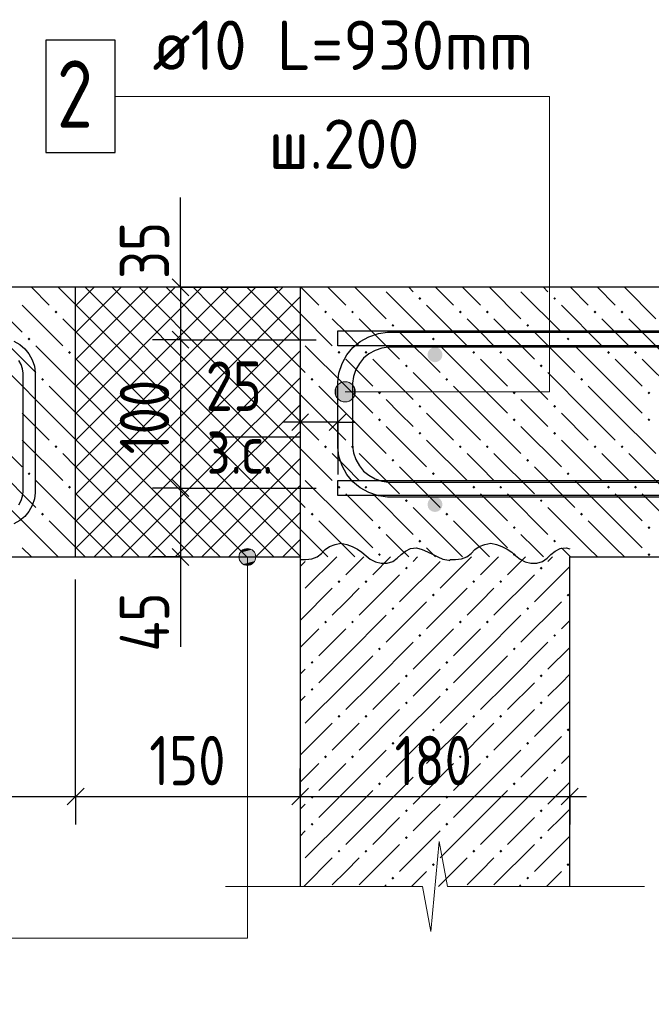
# Model space of a CAD drawing. Header units: millimetres. Extents: x 40580 to 1168286, y -220995 to 81020.
# Tile 390 of 419: x 1052152 to 1054964, y -116718 to -112336. Entities that reach past the tile are written whole.
import ezdxf

# ---------------------------------------------------------------- set-up
doc = ezdxf.new("R2010")
doc.units = ezdxf.units.MM
doc.linetypes.add('______2', pattern=[270, 200, -70])
for name, color, linetype, lineweight in [('Standard', 7, 'Continuous', 25), ('ЖБ Перекрытие верхний уровень', 7, 'Continuous', 35), ('Позиционная метка линия выноска', 7, 'Continuous', 13), ('Примечания', 7, 'Continuous', 13), ('Ребро вкладыша арматура поперечная AW', 52, 'Continuous', 25), ('Фоновоя арматура Х1', 52, 'Continuous', 25)]:
    doc.layers.add(name, color=color, linetype=linetype, lineweight=lineweight)
doc.layers.add('ЖБ Стена верхний уровень', color=7, linetype='______2', true_color=0x656565)
doc.layers.add('Размерная выноска', color=7, linetype='Continuous')
doc.layers.add('Стилевая поверхн.', color=7, linetype='Continuous')
doc.styles.add('GOST 2.304', font='isocpeur.ttf', dxfattribs={"width": 0.8})
doc.styles.add('GOST 2.304-81', font='txt')
doc.styles.add('ISOCPEUR', font='isocpeur.ttf')

msp = doc.modelspace()

# ---------------------------------------------------------------- hatches: boundary and pattern name
at = {"layer": 'ЖБ Перекрытие верхний уровень', "linetype": 'Continuous', "lineweight": -3, "transparency": 33554687}
for points in [[(1053927.2, -113576.6), (1053933.7, -113570.1), (1053940.2, -113576.6), (1053933.7, -113583.1)], [(1054527.2, -113576.6), (1054533.7, -113570.1), (1054540.2, -113576.6), (1054533.7, -113583.1)], [(1052307.2, -113636.6), (1052313.7, -113630.1), (1052320.2, -113636.6), (1052313.7, -113643.1)], [(1053507.2, -113636.6), (1053513.7, -113630.1), (1053520.2, -113636.6), (1053513.7, -113643.1)], [(1053627.2, -113636.6), (1053633.7, -113630.1), (1053640.2, -113636.6), (1053633.7, -113643.1)], [(1054107.2, -113636.6), (1054113.7, -113630.1), (1054120.2, -113636.6), (1054113.7, -113643.1)], [(1054227.2, -113636.6), (1054233.7, -113630.1), (1054240.2, -113636.6), (1054233.7, -113643.1)], [(1054707.2, -113636.6), (1054713.7, -113630.1), (1054720.2, -113636.6), (1054713.7, -113643.1)], [(1054827.2, -113636.6), (1054833.7, -113630.1), (1054840.2, -113636.6), (1054833.7, -113643.1)], [(1053807.2, -113696.6), (1053813.7, -113690.1), (1053820.2, -113696.6), (1053813.7, -113703.1)], [(1054407.2, -113696.6), (1054413.7, -113690.1), (1054420.2, -113696.6), (1054413.7, -113703.1)], [(1052187.2, -113756.6), (1052193.7, -113750.1), (1052200.2, -113756.6), (1052193.7, -113763.1)], [(1053987.2, -113756.6), (1053993.7, -113750.1), (1054000.2, -113756.6), (1053993.7, -113763.1)], [(1054587.2, -113756.6), (1054593.7, -113750.1), (1054600.2, -113756.6), (1054593.7, -113763.1)], [(1052367.2, -113816.6), (1052373.7, -113810.1), (1052380.2, -113816.6), (1052373.7, -113823.1)], [(1053567.2, -113816.6), (1053573.7, -113810.1), (1053580.2, -113816.6), (1053573.7, -113823.1)], [(1053687.2, -113816.6), (1053693.7, -113810.1), (1053700.2, -113816.6), (1053693.7, -113823.1)], [(1054167.2, -113816.6), (1054173.7, -113810.1), (1054180.2, -113816.6), (1054173.7, -113823.1)], [(1054287.2, -113816.6), (1054293.7, -113810.1), (1054300.2, -113816.6), (1054293.7, -113823.1)], [(1054767.2, -113816.6), (1054773.7, -113810.1), (1054780.2, -113816.6), (1054773.7, -113823.1)], [(1054887.2, -113816.6), (1054893.7, -113810.1), (1054900.2, -113816.6), (1054893.7, -113823.1)], [(1053867.2, -113876.6), (1053873.7, -113870.1), (1053880.2, -113876.6), (1053873.7, -113883.1)], [(1054467.2, -113876.6), (1054473.7, -113870.1), (1054480.2, -113876.6), (1054473.7, -113883.1)], [(1052247.2, -113936.6), (1052253.7, -113930.1), (1052260.2, -113936.6), (1052253.7, -113943.1)], [(1053447.2, -113936.6), (1053453.7, -113930.1), (1053460.2, -113936.6), (1053453.7, -113943.1)], [(1054047.2, -113936.6), (1054053.7, -113930.1), (1054060.2, -113936.6), (1054053.7, -113943.1)], [(1054647.2, -113936.6), (1054653.7, -113930.1), (1054660.2, -113936.6), (1054653.7, -113943.1)], [(1053747.2, -113996.6), (1053753.7, -113990.1), (1053760.2, -113996.6), (1053753.7, -114003.1)], [(1054347.2, -113996.6), (1054353.7, -113990.1), (1054360.2, -113996.6), (1054353.7, -114003.1)], [(1054947.2, -113996.6), (1054953.7, -113990.1), (1054960.2, -113996.6), (1054953.7, -114003.1)], [(1053927.2, -114056.6), (1053933.7, -114050.1), (1053940.2, -114056.6), (1053933.7, -114063.1)], [(1054527.2, -114056.6), (1054533.7, -114050.1), (1054540.2, -114056.6), (1054533.7, -114063.1)], [(1053747.2, -114116.6), (1053753.7, -114110.1), (1053760.2, -114116.6), (1053753.7, -114123.1)], [(1054347.2, -114116.6), (1054353.7, -114110.1), (1054360.2, -114116.6), (1054353.7, -114123.1)], [(1054947.2, -114116.6), (1054953.7, -114110.1), (1054960.2, -114116.6), (1054953.7, -114123.1)], [(1053927.2, -114176.6), (1053933.7, -114170.1), (1053940.2, -114176.6), (1053933.7, -114183.1)], [(1054527.2, -114176.6), (1054533.7, -114170.1), (1054540.2, -114176.6), (1054533.7, -114183.1)], [(1052307.2, -114236.6), (1052313.7, -114230.1), (1052320.2, -114236.6), (1052313.7, -114243.1)], [(1053507.2, -114236.6), (1053513.7, -114230.1), (1053520.2, -114236.6), (1053513.7, -114243.1)], [(1053627.2, -114236.6), (1053633.7, -114230.1), (1053640.2, -114236.6), (1053633.7, -114243.1)], [(1054107.2, -114236.6), (1054113.7, -114230.1), (1054120.2, -114236.6), (1054113.7, -114243.1)], [(1054227.2, -114236.6), (1054233.7, -114230.1), (1054240.2, -114236.6), (1054233.7, -114243.1)], [(1054707.2, -114236.6), (1054713.7, -114230.1), (1054720.2, -114236.6), (1054713.7, -114243.1)], [(1054827.2, -114236.6), (1054833.7, -114230.1), (1054840.2, -114236.6), (1054833.7, -114243.1)], [(1053807.2, -114296.6), (1053813.7, -114290.1), (1053820.2, -114296.6), (1053813.7, -114303.1)], [(1054407.2, -114296.6), (1054413.7, -114290.1), (1054420.2, -114296.6), (1054413.7, -114303.1)], [(1052187.2, -114356.6), (1052193.7, -114350.1), (1052200.2, -114356.6), (1052193.7, -114363.1)], [(1053987.2, -114356.6), (1053993.7, -114350.1), (1054000.2, -114356.6), (1053993.7, -114363.1)], [(1054587.2, -114356.6), (1054593.7, -114350.1), (1054600.2, -114356.6), (1054593.7, -114363.1)], [(1052367.2, -114416.6), (1052373.7, -114410.1), (1052380.2, -114416.6), (1052373.7, -114423.1)], [(1053567.2, -114416.6), (1053573.7, -114410.1), (1053580.2, -114416.6), (1053573.7, -114423.1)], [(1053687.2, -114416.6), (1053693.7, -114410.1), (1053700.2, -114416.6), (1053693.7, -114423.1)], [(1054167.2, -114416.6), (1054173.7, -114410.1), (1054180.2, -114416.6), (1054173.7, -114423.1)], [(1054287.2, -114416.6), (1054293.7, -114410.1), (1054300.2, -114416.6), (1054293.7, -114423.1)], [(1054767.2, -114416.6), (1054773.7, -114410.1), (1054780.2, -114416.6), (1054773.7, -114423.1)], [(1054887.2, -114416.6), (1054893.7, -114410.1), (1054900.2, -114416.6), (1054893.7, -114423.1)], [(1053867.2, -114476.6), (1053873.7, -114470.1), (1053880.2, -114476.6), (1053873.7, -114483.1)], [(1054467.2, -114476.6), (1054473.7, -114470.1), (1054480.2, -114476.6), (1054473.7, -114483.1)], [(1052247.2, -114536.6), (1052253.7, -114530.1), (1052260.2, -114536.6), (1052253.7, -114543.1)], [(1053447.2, -114536.6), (1053453.7, -114530.1), (1053460.2, -114536.6), (1053453.7, -114543.1)], [(1054047.2, -114536.6), (1054053.7, -114530.1), (1054060.2, -114536.6), (1054053.7, -114543.1)], [(1054647.2, -114536.6), (1054653.7, -114530.1), (1054660.2, -114536.6), (1054653.7, -114543.1)], [(1053747.2, -114596.6), (1053753.7, -114590.1), (1053760.2, -114596.6), (1053753.7, -114603.1)], [(1054347.2, -114596.6), (1054353.7, -114590.1), (1054360.2, -114596.6), (1054353.7, -114603.1)], [(1054947.2, -114596.6), (1054953.7, -114590.1), (1054960.2, -114596.6), (1054953.7, -114603.1)], [(1053927.2, -114656.6), (1053933.7, -114650.1), (1053940.2, -114656.6), (1053933.7, -114663.1)], [(1054527.2, -114656.6), (1054533.7, -114650.1), (1054540.2, -114656.6), (1054533.7, -114663.1)], [(1053747.2, -114716.6), (1053753.7, -114710.1), (1053760.2, -114716.6), (1053753.7, -114723.1)], [(1054347.2, -114716.6), (1054353.7, -114710.1), (1054360.2, -114716.6), (1054353.7, -114723.1)], [(1054947.2, -114716.6), (1054953.7, -114710.1), (1054960.2, -114716.6), (1054953.7, -114723.1)]]:
    msp.add_hatch(color=7, dxfattribs=at).paths.add_polyline_path(points, flags=16)
at = {"layer": 'ЖБ Стена верхний уровень', "linetype": 'Continuous', "lineweight": -3, "transparency": 33554687}
for points in [[(1053867.2, -114776.6), (1053873.7, -114770.1), (1053880.2, -114776.6), (1053873.7, -114783.1)], [(1054467.2, -114776.6), (1054473.7, -114770.1), (1054480.2, -114776.6), (1054473.7, -114783.1)], [(1053567.2, -114836.6), (1053573.7, -114830.1), (1053580.2, -114836.6), (1053573.7, -114843.1)], [(1053687.2, -114836.6), (1053693.7, -114830.1), (1053700.2, -114836.6), (1053693.7, -114843.1)], [(1054167.2, -114836.6), (1054173.7, -114830.1), (1054180.2, -114836.6), (1054173.7, -114843.1)], [(1054287.2, -114836.6), (1054293.7, -114830.1), (1054300.2, -114836.6), (1054293.7, -114843.1)], [(1053987.2, -114896.6), (1053993.7, -114890.1), (1054000.2, -114896.6), (1053993.7, -114903.1)], [(1054587.2, -114896.6), (1054593.7, -114890.1), (1054600.2, -114896.6), (1054593.7, -114903.1)], [(1053807.2, -114956.6), (1053813.7, -114950.1), (1053820.2, -114956.6), (1053813.7, -114963.1)], [(1054407.2, -114956.6), (1054413.7, -114950.1), (1054420.2, -114956.6), (1054413.7, -114963.1)], [(1053507.2, -115016.6), (1053513.7, -115010.1), (1053520.2, -115016.6), (1053513.7, -115023.1)], [(1053627.2, -115016.6), (1053633.7, -115010.1), (1053640.2, -115016.6), (1053633.7, -115023.1)], [(1054107.2, -115016.6), (1054113.7, -115010.1), (1054120.2, -115016.6), (1054113.7, -115023.1)], [(1054227.2, -115016.6), (1054233.7, -115010.1), (1054240.2, -115016.6), (1054233.7, -115023.1)], [(1053927.2, -115076.6), (1053933.7, -115070.1), (1053940.2, -115076.6), (1053933.7, -115083.1)], [(1054527.2, -115076.6), (1054533.7, -115070.1), (1054540.2, -115076.6), (1054533.7, -115083.1)], [(1053747.2, -115136.6), (1053753.7, -115130.1), (1053760.2, -115136.6), (1053753.7, -115143.1)], [(1054347.2, -115136.6), (1054353.7, -115130.1), (1054360.2, -115136.6), (1054353.7, -115143.1)], [(1053447.2, -115196.6), (1053453.7, -115190.1), (1053460.2, -115196.6), (1053453.7, -115203.1)], [(1054047.2, -115196.6), (1054053.7, -115190.1), (1054060.2, -115196.6), (1054053.7, -115203.1)], [(1053867.2, -115256.6), (1053873.7, -115250.1), (1053880.2, -115256.6), (1053873.7, -115263.1)], [(1054467.2, -115256.6), (1054473.7, -115250.1), (1054480.2, -115256.6), (1054473.7, -115263.1)], [(1053447.2, -115316.6), (1053453.7, -115310.1), (1053460.2, -115316.6), (1053453.7, -115323.1)], [(1054047.2, -115316.6), (1054053.7, -115310.1), (1054060.2, -115316.6), (1054053.7, -115323.1)], [(1053867.2, -115376.6), (1053873.7, -115370.1), (1053880.2, -115376.6), (1053873.7, -115383.1)], [(1054467.2, -115376.6), (1054473.7, -115370.1), (1054480.2, -115376.6), (1054473.7, -115383.1)], [(1053567.2, -115436.6), (1053573.7, -115430.1), (1053580.2, -115436.6), (1053573.7, -115443.1)], [(1053687.2, -115436.6), (1053693.7, -115430.1), (1053700.2, -115436.6), (1053693.7, -115443.1)], [(1054167.2, -115436.6), (1054173.7, -115430.1), (1054180.2, -115436.6), (1054173.7, -115443.1)], [(1054287.2, -115436.6), (1054293.7, -115430.1), (1054300.2, -115436.6), (1054293.7, -115443.1)], [(1053987.2, -115496.6), (1053993.7, -115490.1), (1054000.2, -115496.6), (1053993.7, -115503.1)], [(1054587.2, -115496.6), (1054593.7, -115490.1), (1054600.2, -115496.6), (1054593.7, -115503.1)], [(1053807.2, -115556.6), (1053813.7, -115550.1), (1053820.2, -115556.6), (1053813.7, -115563.1)], [(1054407.2, -115556.6), (1054413.7, -115550.1), (1054420.2, -115556.6), (1054413.7, -115563.1)], [(1053507.2, -115616.6), (1053513.7, -115610.1), (1053520.2, -115616.6), (1053513.7, -115623.1)], [(1053627.2, -115616.6), (1053633.7, -115610.1), (1053640.2, -115616.6), (1053633.7, -115623.1)], [(1054107.2, -115616.6), (1054113.7, -115610.1), (1054120.2, -115616.6), (1054113.7, -115623.1)], [(1054227.2, -115616.6), (1054233.7, -115610.1), (1054240.2, -115616.6), (1054233.7, -115623.1)], [(1053927.2, -115676.6), (1053933.7, -115670.1), (1053940.2, -115676.6), (1053933.7, -115683.1)], [(1054527.2, -115676.6), (1054533.7, -115670.1), (1054540.2, -115676.6), (1054533.7, -115683.1)], [(1053747.2, -115736.6), (1053753.7, -115730.1), (1053760.2, -115736.6), (1053753.7, -115743.1)], [(1054347.2, -115736.6), (1054353.7, -115730.1), (1054360.2, -115736.6), (1054353.7, -115743.1)], [(1053447.2, -115796.6), (1053453.7, -115790.1), (1053460.2, -115796.6), (1053453.7, -115803.1)], [(1054047.2, -115796.6), (1054053.7, -115790.1), (1054060.2, -115796.6), (1054053.7, -115803.1)], [(1053867.2, -115856.6), (1053873.7, -115850.1), (1053880.2, -115856.6), (1053873.7, -115863.1)], [(1054467.2, -115856.6), (1054473.7, -115850.1), (1054480.2, -115856.6), (1054473.7, -115863.1)], [(1053447.2, -115916.6), (1053453.7, -115910.1), (1053460.2, -115916.6), (1053453.7, -115923.1)], [(1054047.2, -115916.6), (1054053.7, -115910.1), (1054060.2, -115916.6), (1054053.7, -115923.1)], [(1053867.2, -115976.6), (1053873.7, -115970.1), (1053880.2, -115976.6), (1053873.7, -115983.1)], [(1054467.2, -115976.6), (1054473.7, -115970.1), (1054480.2, -115976.6), (1054473.7, -115983.1)], [(1053567.2, -116036.6), (1053573.7, -116030.1), (1053580.2, -116036.6), (1053573.7, -116043.1)], [(1053687.2, -116036.6), (1053693.7, -116030.1), (1053700.2, -116036.6), (1053693.7, -116043.1)], [(1054167.2, -116036.6), (1054173.7, -116030.1), (1054180.2, -116036.6), (1054173.7, -116043.1)], [(1054287.2, -116036.6), (1054293.7, -116030.1), (1054300.2, -116036.6), (1054293.7, -116043.1)], [(1053987.2, -116096.6), (1053993.7, -116090.1), (1054000.2, -116096.6), (1053993.7, -116103.1)], [(1054587.2, -116096.6), (1054593.7, -116090.1), (1054600.2, -116096.6), (1054593.7, -116103.1)], [(1053807.2, -116156.6), (1053813.7, -116150.1), (1053820.2, -116156.6), (1053813.7, -116163.1)], [(1054407.2, -116156.6), (1054413.7, -116150.1), (1054420.2, -116156.6), (1054413.7, -116163.1)]]:
    msp.add_hatch(color=7, dxfattribs=at).paths.add_polyline_path(points, flags=16)
at = {"layer": 'Позиционная метка линия выноска', "linetype": 'Continuous', "lineweight": 13, "transparency": 33554687}
for points in [[(1053562.3, -114014.4), (1053562.3, -113969.4), (1053556, -113991.9)], [(1053578.5, -114030.6), (1053578.5, -113953.2), (1053562.3, -113969.4)], [(1053578.5, -114030.6), (1053562.3, -113969.4), (1053562.3, -114014.4)], [(1053601, -114037), (1053601, -113947), (1053578.5, -113953.2)], [(1053601, -114037), (1053578.5, -113953.2), (1053578.5, -114030.6)], [(1053623.5, -114030.6), (1053623.5, -113953.2), (1053601, -113947)], [(1053623.5, -114030.6), (1053601, -113947), (1053601, -114037)], [(1053639.7, -114014.4), (1053639.7, -113969.4), (1053623.5, -113953.2)], [(1053639.7, -114014.4), (1053623.5, -113953.2), (1053623.5, -114030.6)], [(1053639.7, -113969.4), (1053639.7, -114014.4), (1053646, -113991.9)], [(1053146.9, -114694.6), (1053184.4, -114694.6), (1053165.7, -114689.4)], [(1053128.2, -114726.9), (1053203.2, -114726.9), (1053197.9, -114708.1)], [(1053128.2, -114726.9), (1053197.9, -114708.1), (1053133.4, -114708.1)], [(1053133.4, -114745.6), (1053203.2, -114726.9), (1053128.2, -114726.9)], [(1053133.4, -114708.1), (1053197.9, -114708.1), (1053184.4, -114694.6)], [(1053133.4, -114708.1), (1053184.4, -114694.6), (1053146.9, -114694.6)], [(1053133.4, -114745.6), (1053197.9, -114745.6), (1053203.2, -114726.9)], [(1053146.9, -114759.1), (1053197.9, -114745.6), (1053133.4, -114745.6)], [(1053146.9, -114759.1), (1053184.4, -114759.1), (1053197.9, -114745.6)], [(1053184.4, -114759.1), (1053146.9, -114759.1), (1053165.7, -114764.4)]]:
    msp.add_hatch(color=7, dxfattribs=at).paths.add_polyline_path(points)
at = {"layer": 'Фоновоя арматура Х1', "linetype": 'Continuous', "lineweight": -3, "transparency": 33554687}
for points in [[(1054034.4, -113826.9), (1054031.8, -113814.1), (1054024.6, -113803.3), (1054013.8, -113796.1), (1054001, -113793.5), (1053988.3, -113796.1), (1053977.4, -113803.3), (1053970.2, -113814.1), (1053967.7, -113826.9), (1053970.2, -113839.6), (1053977.4, -113850.4), (1053988.3, -113857.7), (1054001, -113860.2), (1054013.8, -113857.7), (1054024.6, -113850.4), (1054031.8, -113839.6)], [(1054034.4, -114493.5), (1054031.8, -114480.8), (1054024.6, -114470), (1054013.8, -114462.7), (1054001, -114460.2), (1053988.3, -114462.7), (1053977.4, -114470), (1053970.2, -114480.8), (1053967.7, -114493.5), (1053970.2, -114506.3), (1053977.4, -114517.1), (1053988.3, -114524.3), (1054001, -114526.9), (1054013.8, -114524.3), (1054024.6, -114517.1), (1054031.8, -114506.3)]]:
    msp.add_hatch(color=7, dxfattribs=at).paths.add_polyline_path(points)

# ---------------------------------------------------------------- linework, layer by layer
at = {"color": 7, "linetype": 'Continuous', "lineweight": 25, "transparency": 33554687}
msp.add_lwpolyline([(1052267.7, -112926.9), (1052577.7, -112926.9), (1052577.7, -112426.9), (1052267.7, -112426.9), (1052267.7, -112926.9)], dxfattribs=at)
at = {"color": 38, "linetype": 'Continuous', "lineweight": 25, "true_color": 0x5f1e0f, "transparency": 33554687}
for points in [[(1056434.4, -114460.2), (1053790, -114460.2), (1053749.3, -114454.5), (1053707, -114440.6), (1053668, -114418.8), (1053635.9, -114392), (1053609.1, -114359.9), (1053587.3, -114320.9), (1053573.3, -114278.6), (1053567.7, -114237.9), (1053567.7, -113949.2), (1053573.3, -113908.5), (1053587.3, -113866.2), (1053609.1, -113827.2), (1053635.9, -113795.1), (1053668, -113768.3), (1053707, -113746.5), (1053749.3, -113732.5), (1053790, -113726.9), (1056434.4, -113726.9)], [(1056434.4, -113793.5), (1053794.6, -113793.5), (1053764.5, -113797.7), (1053734, -113807.8), (1053706, -113823.5), (1053683.3, -113842.5), (1053664.3, -113865.2), (1053648.6, -113893.2), (1053638.5, -113923.7), (1053634.4, -113953.8), (1053634.4, -114233.3), (1053638.5, -114263.4), (1053648.6, -114293.9), (1053664.3, -114321.9), (1053683.3, -114344.6), (1053706, -114363.6), (1053734, -114379.3), (1053764.5, -114389.3), (1053794.6, -114393.5), (1056434.4, -114393.5)]]:
    msp.add_lwpolyline(points, dxfattribs=at)
at = {"layer": 'Standard', "color": 7, "linetype": 'Continuous', "lineweight": -3, "transparency": 33554687}
for p, q in [((1052867.7, -113526.9), (1052867.7, -113451.9)), ((1052867.7, -113760.2), (1052867.7, -114420.2)), ((1053401, -114126.9), (1053326, -114126.9)), ((1053567.7, -114126.9), (1053401, -114126.9)), ((1053567.7, -114126.9), (1053642.7, -114126.9)), ((1052867.7, -114420.2), (1052867.7, -114726.9)), ((1052867.7, -114726.9), (1052867.7, -114801.9)), ((1051201, -115793.5), (1052401, -115793.5)), ((1052401, -115793.5), (1053401, -115793.5)), ((1053401, -115793.5), (1054601, -115793.5)), ((1054601, -115793.5), (1054676, -115793.5))]:
    msp.add_line(p, q, dxfattribs=at)
at = {"layer": 'Standard', "color": 7, "linetype": 'Continuous', "lineweight": 25, "transparency": 33554687}
for p, q in [((1052830.2, -113489.4), (1052905.2, -113564.4)), ((1052830.2, -113722.7), (1052905.2, -113797.7)), ((1053438.5, -114089.4), (1053363.5, -114164.4)), ((1053605.2, -114089.4), (1053530.2, -114164.4)), ((1052830.2, -114382.7), (1052905.2, -114457.7)), ((1052830.2, -114689.4), (1052905.2, -114764.4)), ((1052363.5, -115831), (1052438.5, -115756)), ((1053363.5, -115831), (1053438.5, -115756)), ((1054563.5, -115831), (1054638.5, -115756))]:
    msp.add_line(p, q, dxfattribs=at)
at = {"layer": 'Standard', "color": 251, "linetype": 'Continuous', "lineweight": -3, "true_color": 0x656565, "transparency": 33554687}
for p, q in [((1052867.7, -113526.9), (1052742.7, -113526.9)), ((1052867.7, -113526.9), (1052992.7, -113526.9)), ((1052867.7, -113526.9), (1053301, -113526.9)), ((1052867.7, -113760.2), (1052742.7, -113760.2)), ((1052867.7, -113760.2), (1052992.7, -113760.2)), ((1052867.7, -113760.2), (1053471.6, -113760.2)), ((1053401, -114126.9), (1053401, -114001.9)), ((1053567.7, -114126.9), (1053567.7, -114001.9)), ((1053401, -114126.9), (1053401, -114251.9)), ((1053401, -114126.9), (1053401, -114426.9)), ((1053567.7, -114126.9), (1053567.7, -114251.9)), ((1053567.7, -114126.9), (1053567.7, -114360.2)), ((1052867.7, -114420.2), (1052742.7, -114420.2)), ((1052867.7, -114420.2), (1052992.7, -114420.2)), ((1052867.7, -114420.2), (1053471.6, -114420.2)), ((1052867.7, -114726.9), (1052742.7, -114726.9)), ((1052867.7, -114726.9), (1052992.7, -114726.9)), ((1052867.7, -114726.9), (1053301, -114726.9)), ((1052401, -115793.5), (1052401, -115668.5)), ((1053401, -115793.5), (1053401, -115668.5)), ((1054601, -115793.5), (1054601, -115668.5)), ((1054601, -115793.5), (1054601, -115750)), ((1052401, -115793.5), (1052401, -115918.5)), ((1053401, -115793.5), (1053401, -115918.5)), ((1053401, -115793.5), (1053401, -115793.5)), ((1054601, -115793.5), (1054601, -115918.5))]:
    msp.add_line(p, q, dxfattribs=at)
at = {"layer": 'Standard', "color": 7, "linetype": 'Continuous', "lineweight": -3, "transparency": 33554687}
msp.add_lwpolyline([(1052867.7, -113526.9), (1052867.7, -113540.2), (1052867.7, -113540.2), (1052867.7, -113760.2)], dxfattribs=at)
at = {"layer": 'Standard', "color": 251, "linetype": 'Continuous', "lineweight": -3, "true_color": 0x656565, "transparency": 33554687}
msp.add_lwpolyline([(1052401, -115793.5), (1052401, -115776.5), (1052401, -115776.5), (1052401, -115776.5), (1052401, -115776.5), (1052401, -114826.9)], dxfattribs=at)
at = {"layer": 'ЖБ Перекрытие верхний уровень', "color": 7, "linetype": 'Continuous', "lineweight": 25, "transparency": 33554687}
for p, q in [((1052401, -113526.9), (1051201, -113526.9)), ((1052401, -114726.9), (1052401, -113526.9)), ((1053401, -113526.9), (1052401, -113526.9)), ((1053401, -113526.9), (1053401, -114726.9)), ((1057867.7, -113526.9), (1053401, -113526.9)), ((1051201, -114726.9), (1052401, -114726.9)), ((1052401, -114726.9), (1053401, -114726.9)), ((1054601, -114726.9), (1057867.7, -114726.9))]:
    msp.add_line(p, q, dxfattribs=at)
at = {"layer": 'ЖБ Перекрытие верхний уровень', "color": 9, "linetype": 'Continuous', "lineweight": -3, "true_color": 0xc7c7c7, "transparency": 33554687}
for p, q in [((1051983.7, -113546.6), (1052163.7, -113726.6)), ((1052204, -113526.9), (1052283.7, -113606.6)), ((1052324, -113526.9), (1052401, -113603.9)), ((1053404, -113526.9), (1053483.7, -113606.6)), ((1053524, -113526.9), (1053603.7, -113606.6)), ((1053644, -113526.9), (1053783.7, -113666.6)), ((1053783.7, -113546.6), (1053963.7, -113726.6)), ((1053903.7, -113546.6), (1053884, -113526.9)), ((1054004, -113526.9), (1054083.7, -113606.6)), ((1054124, -113526.9), (1054203.7, -113606.6)), ((1054244, -113526.9), (1054383.7, -113666.6)), ((1054383.7, -113546.6), (1054563.7, -113726.6)), ((1054503.7, -113546.6), (1054484, -113526.9)), ((1054604, -113526.9), (1054683.7, -113606.6)), ((1054724, -113526.9), (1054803.7, -113606.6)), ((1054844, -113526.9), (1054983.7, -113666.6)), ((1052163.7, -113606.6), (1052343.7, -113786.6)), ((1053963.7, -113606.6), (1054143.7, -113786.6)), ((1054563.7, -113606.6), (1054743.7, -113786.6)), ((1052401, -113723.9), (1052343.7, -113666.6)), ((1053401, -113643.9), (1053543.7, -113786.6)), ((1053603.7, -113726.6), (1053543.7, -113666.6)), ((1053663.7, -113666.6), (1053843.7, -113846.6)), ((1054203.7, -113726.6), (1054143.7, -113666.6)), ((1054263.7, -113666.6), (1054443.7, -113846.6)), ((1054803.7, -113726.6), (1054743.7, -113666.6)), ((1054863.7, -113666.6), (1055043.7, -113846.6)), ((1052043.7, -113726.6), (1052223.7, -113906.6)), ((1053663.7, -113786.6), (1053603.7, -113726.6)), ((1053843.7, -113726.6), (1054023.7, -113906.6)), ((1054263.7, -113786.6), (1054203.7, -113726.6)), ((1054443.7, -113726.6), (1054623.7, -113906.6)), ((1054863.7, -113786.6), (1054803.7, -113726.6)), ((1052401, -113963.9), (1052223.7, -113786.6)), ((1053603.7, -113966.6), (1053423.7, -113786.6)), ((1054203.7, -113966.6), (1054023.7, -113786.6)), ((1054803.7, -113966.6), (1054623.7, -113786.6)), ((1053603.7, -113846.6), (1053723.7, -113966.6)), ((1053723.7, -113846.6), (1053903.7, -114026.6)), ((1054203.7, -113846.6), (1054323.7, -113966.6)), ((1054323.7, -113846.6), (1054503.7, -114026.6)), ((1054803.7, -113846.6), (1054923.7, -113966.6)), ((1054923.7, -113846.6), (1055103.7, -114026.6)), ((1053401, -113883.9), (1053423.7, -113906.6)), ((1052283.7, -114086.6), (1052103.7, -113906.6)), ((1054083.7, -114086.6), (1053903.7, -113906.6)), ((1054683.7, -114086.6), (1054503.7, -113906.6)), ((1052283.7, -113966.6), (1052401, -114083.9)), ((1053483.7, -113966.6), (1053603.7, -114086.6)), ((1053603.7, -113966.6), (1053723.7, -114086.6)), ((1054083.7, -113966.6), (1054203.7, -114086.6)), ((1054203.7, -113966.6), (1054323.7, -114086.6)), ((1054683.7, -113966.6), (1054803.7, -114086.6)), ((1054803.7, -113966.6), (1054923.7, -114086.6)), ((1053483.7, -114086.6), (1053401, -114003.9)), ((1053843.7, -114086.6), (1053783.7, -114026.6)), ((1054443.7, -114086.6), (1054383.7, -114026.6)), ((1052163.7, -114086.6), (1052283.7, -114206.6)), ((1052283.7, -114086.6), (1052401, -114203.9)), ((1053483.7, -114086.6), (1053603.7, -114206.6)), ((1053603.7, -114086.6), (1053783.7, -114266.6)), ((1053903.7, -114146.6), (1053843.7, -114086.6)), ((1053963.7, -114086.6), (1054083.7, -114206.6)), ((1054083.7, -114086.6), (1054203.7, -114206.6)), ((1054203.7, -114086.6), (1054383.7, -114266.6)), ((1054503.7, -114146.6), (1054443.7, -114086.6)), ((1054563.7, -114086.6), (1054683.7, -114206.6)), ((1054683.7, -114086.6), (1054803.7, -114206.6)), ((1054803.7, -114086.6), (1054983.7, -114266.6)), ((1051983.7, -114146.6), (1052163.7, -114326.6)), ((1053401, -114123.9), (1053483.7, -114206.6)), ((1053783.7, -114146.6), (1053963.7, -114326.6)), ((1054383.7, -114146.6), (1054563.7, -114326.6)), ((1052163.7, -114206.6), (1052343.7, -114386.6)), ((1053963.7, -114206.6), (1054143.7, -114386.6)), ((1054563.7, -114206.6), (1054743.7, -114386.6)), ((1053401, -114243.9), (1053543.7, -114386.6)), ((1052401, -114323.9), (1052343.7, -114266.6)), ((1053603.7, -114326.6), (1053543.7, -114266.6)), ((1053663.7, -114266.6), (1053843.7, -114446.6)), ((1054203.7, -114326.6), (1054143.7, -114266.6)), ((1054263.7, -114266.6), (1054443.7, -114446.6)), ((1054803.7, -114326.6), (1054743.7, -114266.6)), ((1054863.7, -114266.6), (1055043.7, -114446.6)), ((1052043.7, -114326.6), (1052223.7, -114506.6)), ((1053663.7, -114386.6), (1053603.7, -114326.6)), ((1053843.7, -114326.6), (1054023.7, -114506.6)), ((1054263.7, -114386.6), (1054203.7, -114326.6)), ((1054443.7, -114326.6), (1054623.7, -114506.6)), ((1054863.7, -114386.6), (1054803.7, -114326.6)), ((1052401, -114563.9), (1052223.7, -114386.6)), ((1053603.7, -114566.6), (1053423.7, -114386.6)), ((1054203.7, -114566.6), (1054023.7, -114386.6)), ((1054803.7, -114566.6), (1054623.7, -114386.6)), ((1053603.7, -114446.6), (1053723.7, -114566.6)), ((1053723.7, -114446.6), (1053903.7, -114626.6)), ((1054203.7, -114446.6), (1054323.7, -114566.6)), ((1054323.7, -114446.6), (1054503.7, -114626.6)), ((1054803.7, -114446.6), (1054923.7, -114566.6)), ((1054923.7, -114446.6), (1055103.7, -114626.6)), ((1052283.7, -114686.6), (1052103.7, -114506.6)), ((1053401, -114483.9), (1053423.7, -114506.6)), ((1054083.7, -114686.6), (1053903.7, -114506.6)), ((1054683.7, -114686.6), (1054503.7, -114506.6)), ((1052283.7, -114566.6), (1052401, -114683.9)), ((1053483.7, -114566.6), (1053603.7, -114686.6)), ((1053603.7, -114566.6), (1053723.7, -114686.6)), ((1054083.7, -114566.6), (1054203.7, -114686.6)), ((1054203.7, -114566.6), (1054323.7, -114686.6)), ((1054683.7, -114566.6), (1054803.7, -114686.6)), ((1054803.7, -114566.6), (1054923.7, -114686.6)), ((1053483.7, -114686.6), (1053401, -114603.9)), ((1053843.7, -114686.6), (1053783.7, -114626.6)), ((1054443.7, -114686.6), (1054383.7, -114626.6)), ((1052163.7, -114686.6), (1052204, -114726.9)), ((1052283.7, -114686.6), (1052324, -114726.9)), ((1053483.7, -114686.6), (1053524, -114726.9)), ((1053603.7, -114686.6), (1053644, -114726.9)), ((1053884, -114726.9), (1053843.7, -114686.6)), ((1053963.7, -114686.6), (1054004, -114726.9)), ((1054083.7, -114686.6), (1054124, -114726.9)), ((1054203.7, -114686.6), (1054244, -114726.9)), ((1054484, -114726.9), (1054443.7, -114686.6)), ((1054563.7, -114686.6), (1054604, -114726.9)), ((1054683.7, -114686.6), (1054724, -114726.9)), ((1054803.7, -114686.6), (1054844, -114726.9)), ((1053401, -114723.9), (1053404, -114726.9))]:
    msp.add_line(p, q, dxfattribs=at)
at = {"layer": 'ЖБ Стена верхний уровень', "color": 7, "linetype": 'Continuous', "lineweight": -3, "transparency": 33554687}
for p, q in [((1053401, -114726.9), (1053401, -116193.5)), ((1054601, -116193.5), (1054601, -114726.9))]:
    msp.add_line(p, q, dxfattribs=at)
at = {"layer": 'ЖБ Стена верхний уровень', "color": 9, "linetype": 'Continuous', "lineweight": -3, "true_color": 0xc7c7c7, "transparency": 33554687}
for p, q in [((1053563.5, -114726.9), (1053423.7, -114866.6)), ((1053683.5, -114726.9), (1053603.7, -114806.6)), ((1053803.5, -114726.9), (1053723.7, -114806.6)), ((1053903.7, -114746.6), (1053923.5, -114726.9)), ((1054163.5, -114726.9), (1054023.7, -114866.6)), ((1054283.5, -114726.9), (1054203.7, -114806.6)), ((1054403.5, -114726.9), (1054323.7, -114806.6)), ((1054503.7, -114746.6), (1054523.5, -114726.9)), ((1053423.7, -114746.6), (1053401, -114769.3)), ((1054023.7, -114746.6), (1053843.7, -114926.6)), ((1054601, -114769.3), (1054443.7, -114926.6)), ((1053843.7, -114806.6), (1053663.7, -114986.6)), ((1054443.7, -114806.6), (1054263.7, -114986.6)), ((1053543.7, -114866.6), (1053401, -115009.3)), ((1053603.7, -114926.6), (1053663.7, -114866.6)), ((1054143.7, -114866.6), (1053963.7, -115046.6)), ((1054203.7, -114926.6), (1054263.7, -114866.6)), ((1053543.7, -114986.6), (1053603.7, -114926.6)), ((1053963.7, -114926.6), (1053783.7, -115106.6)), ((1054143.7, -114986.6), (1054203.7, -114926.6)), ((1054563.7, -114926.6), (1054383.7, -115106.6)), ((1053603.7, -115166.6), (1053783.7, -114986.6)), ((1054203.7, -115166.6), (1054383.7, -114986.6)), ((1054601, -115009.3), (1054563.7, -115046.6)), ((1053483.7, -115046.6), (1053401, -115129.3)), ((1053603.7, -115046.6), (1053483.7, -115166.6)), ((1054083.7, -115046.6), (1053903.7, -115226.6)), ((1054203.7, -115046.6), (1054083.7, -115166.6)), ((1053723.7, -115286.6), (1053903.7, -115106.6)), ((1054323.7, -115286.6), (1054503.7, -115106.6)), ((1053603.7, -115166.6), (1053483.7, -115286.6)), ((1053723.7, -115166.6), (1053603.7, -115286.6)), ((1054203.7, -115166.6), (1054083.7, -115286.6)), ((1054323.7, -115166.6), (1054203.7, -115286.6)), ((1054601, -115129.3), (1054503.7, -115226.6)), ((1053401, -115249.3), (1053423.7, -115226.6)), ((1053963.7, -115286.6), (1054023.7, -115226.6)), ((1054563.7, -115286.6), (1054601, -115249.3)), ((1053603.7, -115286.6), (1053423.7, -115466.6)), ((1053723.7, -115286.6), (1053603.7, -115406.6)), ((1053843.7, -115286.6), (1053723.7, -115406.6)), ((1053903.7, -115346.6), (1053963.7, -115286.6)), ((1054203.7, -115286.6), (1054023.7, -115466.6)), ((1054323.7, -115286.6), (1054203.7, -115406.6)), ((1054443.7, -115286.6), (1054323.7, -115406.6)), ((1054503.7, -115346.6), (1054563.7, -115286.6)), ((1053423.7, -115346.6), (1053401, -115369.3)), ((1054023.7, -115346.6), (1053843.7, -115526.6)), ((1054601, -115369.3), (1054443.7, -115526.6)), ((1053843.7, -115406.6), (1053663.7, -115586.6)), ((1054443.7, -115406.6), (1054263.7, -115586.6)), ((1053543.7, -115466.6), (1053401, -115609.3)), ((1053603.7, -115526.6), (1053663.7, -115466.6)), ((1054143.7, -115466.6), (1053963.7, -115646.6)), ((1054203.7, -115526.6), (1054263.7, -115466.6)), ((1053543.7, -115586.6), (1053603.7, -115526.6)), ((1053963.7, -115526.6), (1053783.7, -115706.6)), ((1054143.7, -115586.6), (1054203.7, -115526.6)), ((1054563.7, -115526.6), (1054383.7, -115706.6)), ((1053603.7, -115766.6), (1053783.7, -115586.6)), ((1054203.7, -115766.6), (1054383.7, -115586.6)), ((1054601, -115609.3), (1054563.7, -115646.6)), ((1053483.7, -115646.6), (1053401, -115729.3)), ((1053603.7, -115646.6), (1053483.7, -115766.6)), ((1054083.7, -115646.6), (1053903.7, -115826.6)), ((1054203.7, -115646.6), (1054083.7, -115766.6)), ((1053723.7, -115886.6), (1053903.7, -115706.6)), ((1054323.7, -115886.6), (1054503.7, -115706.6)), ((1054601, -115729.3), (1054503.7, -115826.6)), ((1053603.7, -115766.6), (1053483.7, -115886.6)), ((1053723.7, -115766.6), (1053603.7, -115886.6)), ((1054203.7, -115766.6), (1054083.7, -115886.6)), ((1054323.7, -115766.6), (1054203.7, -115886.6)), ((1053401, -115849.3), (1053423.7, -115826.6)), ((1053963.7, -115886.6), (1054023.7, -115826.6)), ((1054563.7, -115886.6), (1054601, -115849.3)), ((1053603.7, -115886.6), (1053423.7, -116066.6)), ((1053723.7, -115886.6), (1053603.7, -116006.6)), ((1053843.7, -115886.6), (1053723.7, -116006.6)), ((1053903.7, -115946.6), (1053963.7, -115886.6)), ((1054203.7, -115886.6), (1054023.7, -116066.6)), ((1054323.7, -115886.6), (1054203.7, -116006.6)), ((1054443.7, -115886.6), (1054323.7, -116006.6)), ((1054503.7, -115946.6), (1054563.7, -115886.6)), ((1053423.7, -115946.6), (1053401, -115969.3)), ((1054023.7, -115946.6), (1053843.7, -116126.6)), ((1054601, -115969.3), (1054443.7, -116126.6)), ((1053843.7, -116006.6), (1053663.7, -116186.6)), ((1054443.7, -116006.6), (1054263.7, -116186.6)), ((1053543.7, -116066.6), (1053416.8, -116193.5)), ((1053603.7, -116126.6), (1053663.7, -116066.6)), ((1054143.7, -116066.6), (1054016.8, -116193.5)), ((1054203.7, -116126.6), (1054263.7, -116066.6)), ((1053543.7, -116186.6), (1053603.7, -116126.6)), ((1053963.7, -116126.6), (1053896.8, -116193.5)), ((1054143.7, -116186.6), (1054203.7, -116126.6)), ((1054563.7, -116126.6), (1054496.8, -116193.5)), ((1053776.8, -116193.5), (1053783.7, -116186.6)), ((1054376.8, -116193.5), (1054383.7, -116186.6))]:
    msp.add_line(p, q, dxfattribs=at)
at = {"layer": 'Позиционная метка линия выноска', "color": 7, "linetype": 'Continuous', "lineweight": 13, "transparency": 33554687}
for p, q in [((1053601, -113947), (1053601, -113947)), ((1053556, -113991.9), (1053556, -113991.9)), ((1053646, -113991.9), (1053646, -113991.9)), ((1053601, -114037), (1053601, -114037)), ((1053165.7, -114689.4), (1053165.7, -114689.4)), ((1053128.2, -114726.9), (1053128.2, -114726.9)), ((1053203.2, -114726.9), (1053203.2, -114726.9)), ((1053165.7, -114764.4), (1053165.7, -114764.4))]:
    msp.add_line(p, q, dxfattribs=at)
for points in [[(1052577.7, -112676.9), (1054511, -112676.9), (1054511, -113991.9), (1053601, -113991.9)], [(1049334.4, -116423.5), (1053165.7, -116423.5), (1053165.7, -114726.9)]]:
    msp.add_lwpolyline(points, dxfattribs=at)
for centre, radius in [((1053601, -113991.9), 45), ((1053165.7, -114726.9), 37.5)]:
    msp.add_circle(centre, radius, dxfattribs=at)
at = {"layer": 'Примечания', "color": 7, "linetype": 'Continuous', "lineweight": 13, "transparency": 33554687}
for p, q in [((1054019.7, -115993.5), (1053982.4, -116393.5)), ((1054057, -116193.5), (1054019.7, -115993.5)), ((1053067.7, -116193.5), (1053067.7, -116193.5)), ((1053945, -116193.5), (1053067.7, -116193.5)), ((1053982.4, -116393.5), (1053945, -116193.5)), ((1054934.4, -116193.5), (1054057, -116193.5))]:
    msp.add_line(p, q, dxfattribs=at)
at = {"layer": 'Примечания', "color": 7, "linetype": 'Continuous', "lineweight": 25, "transparency": 33554687}
for points in [[(1053401, -114738.6), (1053425.7, -114738.9), (1053452.4, -114735), (1053476.4, -114726.2), (1053495.7, -114711.7), (1053512.4, -114694.4), (1053531.7, -114679.8), (1053556.4, -114671), (1053582.4, -114665.9), (1053608.4, -114671.7), (1053632.4, -114681.1), (1053655.7, -114691.8), (1053675.7, -114706.1), (1053694.4, -114721.4), (1053713, -114736.6), (1053735.7, -114748.6), (1053761, -114755), (1053787.7, -114754.1), (1053813.7, -114747), (1053833, -114732.8), (1053850.4, -114716.2), (1053869, -114701), (1053891.7, -114689.6), (1053918.3, -114687), (1053944.4, -114693.4), (1053967.7, -114703.5), (1053990.4, -114714.9), (1054013.7, -114725.9), (1054036.4, -114736.6), (1054062.3, -114741.8), (1054067.7, -114742.2)], [(1054067.7, -114738.6), (1054092.4, -114738.9), (1054119, -114735), (1054143, -114726.2), (1054162.3, -114711.7), (1054179, -114694.4), (1054198.4, -114679.8), (1054223, -114671), (1054249, -114665.9), (1054275, -114671.7), (1054299, -114681.1), (1054322.4, -114691.8), (1054342.4, -114706.1), (1054361, -114721.4), (1054379.7, -114736.6), (1054402.4, -114748.6), (1054427.7, -114755), (1054454.4, -114754.1), (1054480.4, -114747), (1054499.7, -114732.8), (1054517, -114716.2), (1054535.7, -114701), (1054558.4, -114689.6), (1054585, -114687), (1054601, -114691)]]:
    msp.add_lwpolyline(points, dxfattribs=at)
at = {"layer": 'Размерная выноска', "color": 7, "linetype": 'Continuous', "lineweight": -3, "transparency": 33554687}
for p, q in [((1052867.7, -113526.9), (1052867.7, -113126.9)), ((1053401, -114193.5), (1053001, -114193.5)), ((1052867.7, -114726.9), (1052867.7, -115126.9))]:
    msp.add_line(p, q, dxfattribs=at)
at = {"layer": 'Ребро вкладыша арматура поперечная AW', "color": 7, "linetype": 'Continuous', "lineweight": -3, "transparency": 33554687}
for points in [[(1052125.5, -113767), (1052152.2, -113781.9), (1052174.2, -113800.3), (1052192.6, -113822.3), (1052207.6, -113849.1), (1052217.2, -113878.1), (1052221, -113905.9), (1052221, -114441.2), (1052217.2, -114469), (1052207.6, -114498), (1052192.6, -114524.7), (1052174.2, -114546.8), (1052152.2, -114565.2), (1052125.5, -114580.1)], [(1052125.5, -113767), (1052152.2, -113781.9), (1052174.2, -113800.3), (1052192.6, -113822.3), (1052207.6, -113849.1), (1052217.2, -113878.1), (1052221, -113905.9), (1052221, -114441.2), (1052217.2, -114469), (1052207.6, -114498), (1052192.6, -114524.7), (1052174.2, -114546.8), (1052152.2, -114565.2), (1052125.5, -114580.1)], [(1052148.5, -114494.4), (1052158.5, -114476.4), (1052165, -114456.9), (1052167.7, -114437.5), (1052167.7, -113909.6), (1052165, -113890.2), (1052158.5, -113870.6), (1052148.5, -113852.7)], [(1052148.5, -114494.4), (1052158.5, -114476.4), (1052165, -114456.9), (1052167.7, -114437.5), (1052167.7, -113909.6), (1052165, -113890.2), (1052158.5, -113870.6), (1052148.5, -113852.7)]]:
    msp.add_lwpolyline(points, dxfattribs=at)
at = {"layer": 'Стилевая поверхн.', "color": 252, "linetype": 'Continuous', "lineweight": -3, "true_color": 0x8f8f8f, "transparency": 33554687}
for p, q in [((1052401, -113609.3), (1052483.5, -113526.9)), ((1052401, -113729.3), (1052603.5, -113526.9)), ((1052401, -113849.3), (1052723.5, -113526.9)), ((1052401, -113969.3), (1052843.5, -113526.9)), ((1052401, -114089.3), (1052963.5, -113526.9)), ((1052444, -113526.9), (1053003.7, -114086.6)), ((1052564, -113526.9), (1053003.7, -113966.6)), ((1052684, -113526.9), (1053003.7, -113846.6)), ((1052804, -113526.9), (1053003.7, -113726.6)), ((1052924, -113526.9), (1053003.7, -113606.6)), ((1053003.7, -113606.6), (1053083.5, -113526.9)), ((1053003.7, -113726.6), (1053203.5, -113526.9)), ((1053003.7, -113846.6), (1053323.5, -113526.9)), ((1053044, -113526.9), (1053401, -113883.9)), ((1053164, -113526.9), (1053401, -113763.9)), ((1053284, -113526.9), (1053401, -113643.9)), ((1053003.7, -113966.6), (1053401, -113569.3)), ((1052401, -113603.9), (1053003.7, -114206.6)), ((1052401, -114209.3), (1053003.7, -113606.6)), ((1053003.7, -113606.6), (1053401, -114003.9)), ((1052401, -113723.9), (1053003.7, -114326.6)), ((1053003.7, -114086.6), (1053401, -113689.3)), ((1052401, -114329.3), (1053003.7, -113726.6)), ((1053003.7, -113726.6), (1053401, -114123.9)), ((1053003.7, -114206.6), (1053401, -113809.3)), ((1052401, -113843.9), (1053003.7, -114446.6)), ((1052401, -114449.3), (1053003.7, -113846.6)), ((1053003.7, -113846.6), (1053401, -114243.9)), ((1053003.7, -114326.6), (1053401, -113929.3)), ((1052401, -113963.9), (1053003.7, -114566.6)), ((1052401, -114569.3), (1053003.7, -113966.6)), ((1053003.7, -113966.6), (1053401, -114363.9)), ((1053003.7, -114446.6), (1053401, -114049.3)), ((1052401, -114083.9), (1053003.7, -114686.6)), ((1052403.7, -114686.6), (1053003.7, -114086.6)), ((1053003.7, -114086.6), (1053401, -114483.9)), ((1052401, -114203.9), (1052883.7, -114686.6)), ((1052523.7, -114686.6), (1053003.7, -114206.6)), ((1053003.7, -114566.6), (1053401, -114169.3)), ((1053003.7, -114206.6), (1053401, -114603.9)), ((1053003.7, -114686.6), (1053401, -114289.3)), ((1052401, -114323.9), (1052763.7, -114686.6)), ((1052643.7, -114686.6), (1053003.7, -114326.6)), ((1053003.7, -114326.6), (1053363.7, -114686.6)), ((1053123.7, -114686.6), (1053401, -114409.3)), ((1052401, -114443.9), (1052643.7, -114686.6)), ((1052763.7, -114686.6), (1053003.7, -114446.6)), ((1053003.7, -114446.6), (1053243.7, -114686.6)), ((1053243.7, -114686.6), (1053401, -114529.3)), ((1052401, -114563.9), (1052523.7, -114686.6)), ((1052883.7, -114686.6), (1053003.7, -114566.6)), ((1053003.7, -114566.6), (1053123.7, -114686.6)), ((1052401, -114683.9), (1052403.7, -114686.6)), ((1052401, -114689.3), (1052403.7, -114686.6)), ((1052403.7, -114686.6), (1052444, -114726.9)), ((1052483.5, -114726.9), (1052523.7, -114686.6)), ((1052523.7, -114686.6), (1052564, -114726.9)), ((1052603.5, -114726.9), (1052643.7, -114686.6)), ((1052643.7, -114686.6), (1052684, -114726.9)), ((1052723.5, -114726.9), (1052763.7, -114686.6)), ((1052763.7, -114686.6), (1052804, -114726.9)), ((1052843.5, -114726.9), (1052883.7, -114686.6)), ((1052883.7, -114686.6), (1052924, -114726.9)), ((1052963.5, -114726.9), (1053003.7, -114686.6)), ((1053003.7, -114686.6), (1053044, -114726.9)), ((1053083.5, -114726.9), (1053123.7, -114686.6)), ((1053123.7, -114686.6), (1053164, -114726.9)), ((1053203.5, -114726.9), (1053243.7, -114686.6)), ((1053243.7, -114686.6), (1053284, -114726.9)), ((1053323.5, -114726.9), (1053363.7, -114686.6)), ((1053363.7, -114686.6), (1053401, -114649.3)), ((1053363.7, -114686.6), (1053401, -114723.9))]:
    msp.add_line(p, q, dxfattribs=at)
at = {"layer": 'Фоновоя арматура Х1', "color": 251, "linetype": 'Continuous', "lineweight": -3, "true_color": 0x656565, "transparency": 33554687}
for points in [[(1053567.7, -113720.2), (1057901, -113720.2), (1057901, -113786.9), (1053567.7, -113786.9), (1053567.7, -113720.2)], [(1053567.7, -113720.2), (1057901, -113720.2), (1057901, -113786.9), (1053567.7, -113786.9), (1053567.7, -113720.2)], [(1057901, -114453.5), (1053567.7, -114453.5), (1053567.7, -114386.9), (1057901, -114386.9), (1057901, -114453.5)], [(1057901, -114453.5), (1053567.7, -114453.5), (1053567.7, -114386.9), (1057901, -114386.9), (1057901, -114453.5)]]:
    msp.add_lwpolyline(points, dxfattribs=at)

# ---------------------------------------------------------------- texts
at = {"color": 7, "linetype": 'Continuous', "lineweight": 13, "transparency": 33554687, "attachment_point": 7, "style": 'ISOCPEUR'}
for s, insert, char_height, width in [('\\W0.96;ø10 L=930mm ', (1052743.4, -112559.5), 220, 1997.586), ('\\W0.78;2', (1052317.7, -112816.9), 300, 326.853), ('\\W0.95;ш.200 ', (1053260.4, -112999.5), 220, 962.821)]:
    msp.add_mtext(s, dxfattribs=dict(at, insert=insert, char_height=char_height, width=width))
at = {"layer": 'Standard', "color": 7, "linetype": 'Continuous', "lineweight": 25, "transparency": 33554687, "char_height": 220, "attachment_point": 7, "rotation": 90, "style": 'GOST 2.304-81'}
for s, insert, width in [('35', (1052817.7, -113489.4), 360.153), ('100', (1052817.6, -114270.1), 485.085), ('45', (1052817.6, -115147.8), 375.735)]:
    msp.add_mtext(s, dxfattribs=dict(at, insert=insert, width=width))
at = {"layer": 'Standard', "color": 7, "linetype": 'Continuous', "lineweight": 25, "transparency": 33554687, "char_height": 220, "attachment_point": 7, "style": 'GOST 2.304-81'}
for s, insert, width in [('25', (1052980.1, -114076.9), 375.741), ('з.с.', (1052984.2, -114357), 446.066), ('150', (1052729, -115743.5), 469.509), ('180', (1053821.2, -115743.5), 485.085)]:
    msp.add_mtext(s, dxfattribs=dict(at, insert=insert, width=width))
at = {"layer": 'Примечания', "color": 7, "linetype": 'Continuous', "lineweight": 25, "transparency": 33554687, "insert": (1049334.4, -116735.2), "char_height": 250, "width": 2692.065, "attachment_point": 7, "style": 'GOST 2.304'}
msp.add_mtext('заполнить\\~ПСБ-С\\~35', dxfattribs=at)

doc.saveas('drawing.dxf')
